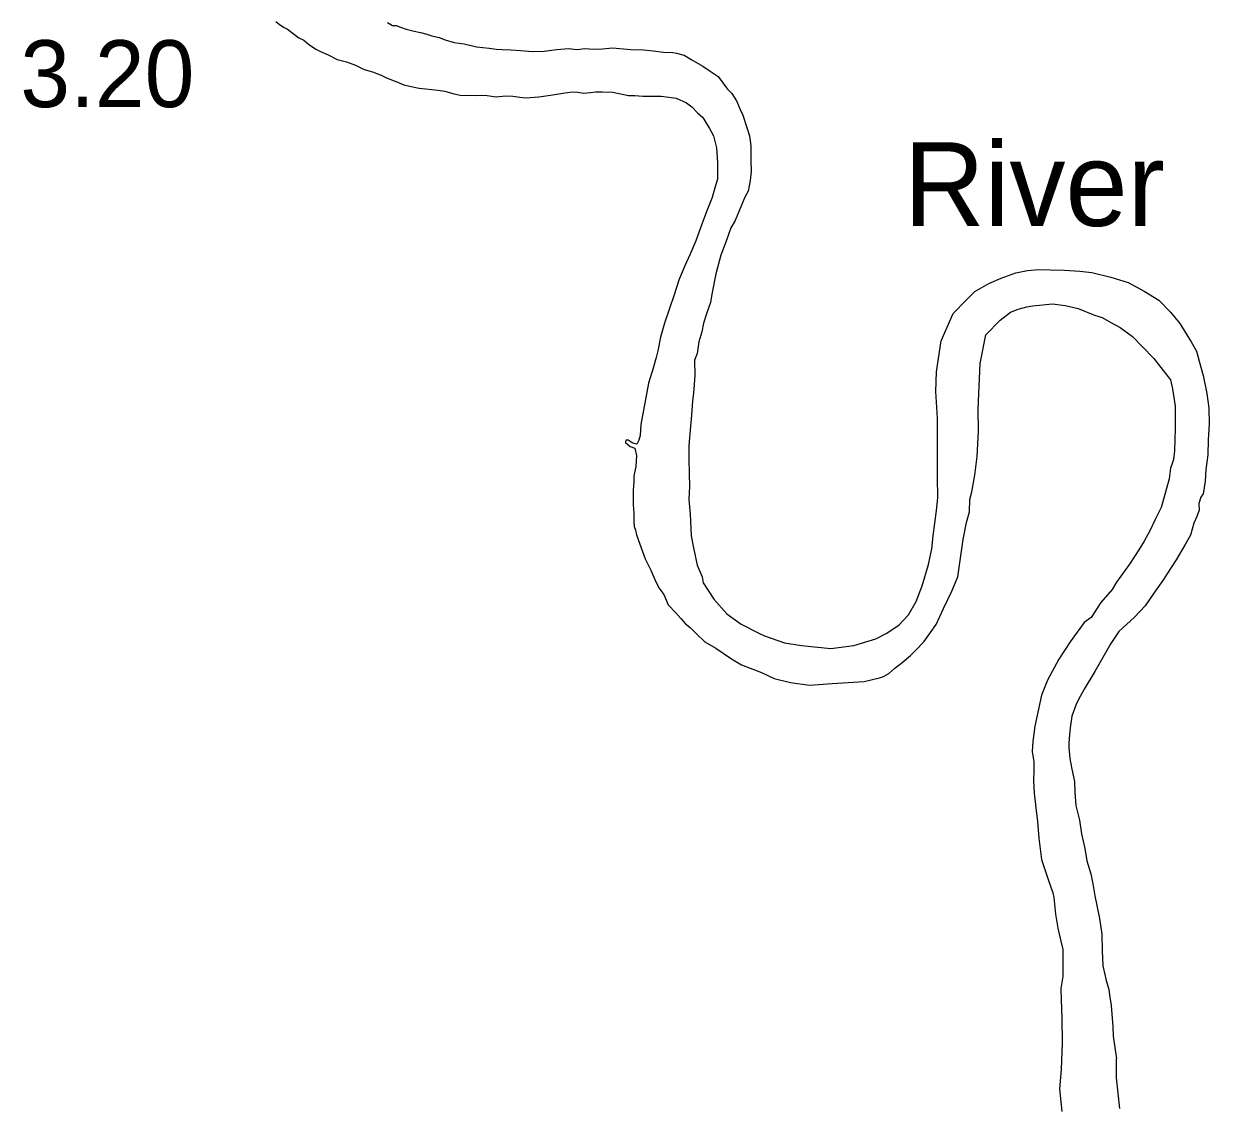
# Model space of a CAD drawing. Extents: x -939622 to -934222, y 1383701 to 1385301.
# Drawn here: x -936028.52 to -936006.06, y 1384062.43 to 1384082.94 of the extents above; entities that cross this region are included whole.
import ezdxf

# ---------------------------------------------------------------- set-up
doc = ezdxf.new("R2010")
doc.units = 0
doc.layers.add('Level 25', color=7, linetype='Continuous')
doc.layers.add('Level 9', color=7, linetype='Continuous')

msp = doc.modelspace()

# ---------------------------------------------------------------- linework, layer by layer
at = {"layer": 'Level 9'}
for points in [[(-936023.74, 1384082.981), (-936023.676, 1384082.932), (-936023.593, 1384082.874), (-936023.517, 1384082.837)], [(-936021.627, 1384082.965), (-936021.532, 1384082.908), (-936021.46, 1384082.907), (-936021.378, 1384082.876), (-936021.272, 1384082.838), (-936021.12, 1384082.8), (-936020.997, 1384082.777), (-936020.879, 1384082.744), (-936020.785, 1384082.711), (-936020.645, 1384082.679), (-936020.533, 1384082.635), (-936020.36, 1384082.586), (-936020.174, 1384082.562), (-936019.938, 1384082.503), (-936019.697, 1384082.48), (-936019.564, 1384082.46), (-936019.453, 1384082.449), (-936019.291, 1384082.448), (-936019.107, 1384082.432), (-936018.875, 1384082.412), (-936018.659, 1384082.419), (-936018.414, 1384082.454), (-936018.196, 1384082.469), (-936018.03, 1384082.451), (-936017.887, 1384082.47), (-936017.724, 1384082.46), (-936017.553, 1384082.465), (-936017.365, 1384082.486), (-936017.016, 1384082.449), (-936016.772, 1384082.444), (-936016.592, 1384082.429), (-936016.399, 1384082.399), (-936016.219, 1384082.395)], [(-936023.517, 1384082.837), (-936023.304, 1384082.672), (-936023.207, 1384082.63), (-936023.124, 1384082.555), (-936022.98, 1384082.46), (-936022.891, 1384082.411), (-936022.751, 1384082.35), (-936022.58, 1384082.265), (-936022.399, 1384082.216), (-936022.229, 1384082.158), (-936022.067, 1384082.07), (-936021.906, 1384082.027), (-936021.742, 1384081.966), (-936021.63, 1384081.909), (-936021.45, 1384081.842), (-936021.313, 1384081.78), (-936021.178, 1384081.754), (-936021.023, 1384081.717), (-936020.783, 1384081.697), (-936020.671, 1384081.683), (-936020.541, 1384081.663), (-936020.384, 1384081.619), (-936020.224, 1384081.579), (-936020.071, 1384081.587), (-936019.948, 1384081.582), (-936019.846, 1384081.588), (-936019.734, 1384081.579), (-936019.566, 1384081.558), (-936019.392, 1384081.572), (-936019.248, 1384081.57), (-936019.115, 1384081.55), (-936019.001, 1384081.536)], [(-936016.219, 1384082.395), (-936016.152, 1384082.385), (-936016.007, 1384082.345), (-936015.86, 1384082.256), (-936015.652, 1384082.136), (-936015.511, 1384082.044), (-936015.358, 1384081.941), (-936015.182, 1384081.702), (-936015.099, 1384081.618), (-936015.013, 1384081.482), (-936014.942, 1384081.316), (-936014.891, 1384081.209), (-936014.821, 1384080.994), (-936014.764, 1384080.819), (-936014.74, 1384080.63), (-936014.739, 1384080.491), (-936014.74, 1384080.347), (-936014.737, 1384080.143), (-936014.756, 1384079.973), (-936014.794, 1384079.768), (-936014.854, 1384079.655), (-936014.918, 1384079.502), (-936015.038, 1384079.213), (-936015.12, 1384079.072), (-936015.208, 1384078.822), (-936015.308, 1384078.557), (-936015.402, 1384078.205), (-936015.48, 1384077.818), (-936015.508, 1384077.661), (-936015.582, 1384077.442), (-936015.64, 1384077.265), (-936015.67, 1384077.102), (-936015.724, 1384076.914), (-936015.756, 1384076.69), (-936015.81, 1384076.565), (-936015.803, 1384076.277), (-936015.826, 1384075.939), (-936015.848, 1384075.794), (-936015.867, 1384075.522), (-936015.884, 1384075.314), (-936015.918, 1384074.949), (-936015.916, 1384074.703), (-936015.91, 1384074.411), (-936015.902, 1384074.176), (-936015.915, 1384073.926), (-936015.892, 1384073.65), (-936015.869, 1384073.236), (-936015.826, 1384073.014), (-936015.759, 1384072.686), (-936015.662, 1384072.463), (-936015.643, 1384072.346)], [(-936019.001, 1384081.536), (-936018.755, 1384081.553), (-936018.537, 1384081.586), (-936018.268, 1384081.634), (-936018.122, 1384081.65), (-936018.02, 1384081.642), (-936017.908, 1384081.624), (-936017.776, 1384081.637), (-936017.687, 1384081.652), (-936017.561, 1384081.65), (-936017.356, 1384081.641), (-936017.057, 1384081.581), (-936016.94, 1384081.582), (-936016.79, 1384081.565), (-936016.442, 1384081.57), (-936016.297, 1384081.55), (-936016.155, 1384081.531), (-936015.963, 1384081.443), (-936015.862, 1384081.368), (-936015.75, 1384081.254), (-936015.652, 1384081.164), (-936015.522, 1384080.958), (-936015.451, 1384080.815), (-936015.39, 1384080.592), (-936015.372, 1384080.306), (-936015.374, 1384079.993), (-936015.423, 1384079.832), (-936015.472, 1384079.647), (-936015.578, 1384079.397), (-936015.672, 1384079.145), (-936015.782, 1384078.829), (-936015.894, 1384078.563), (-936016.001, 1384078.343), (-936016.107, 1384078.084), (-936016.199, 1384077.787), (-936016.282, 1384077.543), (-936016.375, 1384077.267), (-936016.454, 1384077.003), (-936016.502, 1384076.745), (-936016.534, 1384076.618), (-936016.591, 1384076.415), (-936016.681, 1384076.132), (-936016.773, 1384075.621), (-936016.828, 1384075.348), (-936016.836, 1384075.137), (-936016.863, 1384075.049), (-936016.9, 1384074.976), (-936016.954, 1384074.989), (-936016.991, 1384075.003), (-936017.067, 1384075.049), (-936017.106, 1384075.051), (-936017.117, 1384075.02), (-936017.114, 1384075.005), (-936017.025, 1384074.933), (-936016.936, 1384074.9), (-936016.905, 1384074.762), (-936016.92, 1384074.554), (-936016.959, 1384074.369), (-936016.958, 1384074.258), (-936016.971, 1384074.107), (-936016.973, 1384073.951), (-936016.969, 1384073.824), (-936016.961, 1384073.677), (-936016.956, 1384073.512), (-936016.953, 1384073.416)], [(-936015.643, 1384072.346), (-936015.442, 1384072.04), (-936015.199, 1384071.761), (-936014.922, 1384071.568), (-936014.593, 1384071.392), (-936014.48, 1384071.347), (-936014.101, 1384071.212), (-936013.784, 1384071.164), (-936013.227, 1384071.103), (-936012.791, 1384071.159), (-936012.374, 1384071.286), (-936012.18, 1384071.388), (-936011.936, 1384071.546), (-936011.756, 1384071.744), (-936011.61, 1384071.993), (-936011.494, 1384072.294), (-936011.375, 1384072.695), (-936011.312, 1384072.995), (-936011.287, 1384073.242), (-936011.224, 1384073.717), (-936011.201, 1384073.961), (-936011.202, 1384074.352), (-936011.207, 1384075.095), (-936011.207, 1384075.471), (-936011.238, 1384075.97), (-936011.226, 1384076.343), (-936011.133, 1384076.93), (-936010.906, 1384077.451), (-936010.659, 1384077.702), (-936010.496, 1384077.87), (-936010.234, 1384078.016), (-936010, 1384078.12), (-936009.718, 1384078.219), (-936009.5, 1384078.265), (-936009.285, 1384078.286), (-936009.072, 1384078.281), (-936008.798, 1384078.271), (-936008.51, 1384078.253), (-936008.284, 1384078.23), (-936007.924, 1384078.136), (-936007.591, 1384078.041), (-936007.288, 1384077.873), (-936007.013, 1384077.701), (-936006.792, 1384077.473), (-936006.615, 1384077.259), (-936006.399, 1384076.911), (-936006.301, 1384076.736), (-936006.25, 1384076.545), (-936006.175, 1384076.274), (-936006.104, 1384075.933), (-936006.066, 1384075.657), (-936006.056, 1384075.354), (-936006.077, 1384075.055), (-936006.086, 1384074.775), (-936006.119, 1384074.494), (-936006.136, 1384074.274), (-936006.174, 1384074.032), (-936006.217, 1384073.974), (-936006.255, 1384073.852), (-936006.245, 1384073.723), (-936006.292, 1384073.604), (-936006.351, 1384073.476), (-936006.413, 1384073.249), (-936006.51, 1384073.077), (-936006.683, 1384072.783), (-936006.861, 1384072.51), (-936006.921, 1384072.409), (-936007.105, 1384072.156), (-936007.271, 1384071.916), (-936007.471, 1384071.7), (-936007.772, 1384071.428), (-936007.924, 1384071.201), (-936008.222, 1384070.668), (-936008.425, 1384070.334), (-936008.541, 1384070.129), (-936008.583, 1384070.034), (-936008.658, 1384069.822), (-936008.693, 1384069.601), (-936008.707, 1384069.474), (-936008.72, 1384069.311), (-936008.717, 1384069.23), (-936008.696, 1384069.023), (-936008.659, 1384068.82), (-936008.61, 1384068.586), (-936008.606, 1384068.379), (-936008.583, 1384068.13), (-936008.512, 1384067.852), (-936008.476, 1384067.595), (-936008.416, 1384067.314), (-936008.373, 1384067.083), (-936008.302, 1384066.839), (-936008.263, 1384066.648), (-936008.223, 1384066.417), (-936008.184, 1384066.235), (-936008.138, 1384065.99), (-936008.095, 1384065.69), (-936008.085, 1384065.377), (-936008.07, 1384065.092)], [(-936016.953, 1384073.416), (-936016.926, 1384073.344), (-936016.906, 1384073.255), (-936016.82, 1384073.011), (-936016.741, 1384072.803), (-936016.635, 1384072.589), (-936016.558, 1384072.414), (-936016.484, 1384072.254), (-936016.39, 1384072.13), (-936016.309, 1384071.934), (-936016.163, 1384071.779), (-936016.066, 1384071.671), (-936015.982, 1384071.571), (-936015.893, 1384071.502), (-936015.769, 1384071.38), (-936015.611, 1384071.234), (-936015.403, 1384071.108), (-936015.109, 1384070.907), (-936014.919, 1384070.798), (-936014.542, 1384070.653), (-936014.302, 1384070.537), (-936013.99, 1384070.46), (-936013.631, 1384070.411), (-936013.2, 1384070.442), (-936012.592, 1384070.479), (-936012.306, 1384070.551), (-936012.226, 1384070.572), (-936012.129, 1384070.632), (-936012.012, 1384070.732), (-936011.877, 1384070.841), (-936011.716, 1384070.975), (-936011.615, 1384071.075), (-936011.466, 1384071.233), (-936011.337, 1384071.405), (-936011.231, 1384071.562), (-936011.09, 1384071.864), (-936010.935, 1384072.188), (-936010.821, 1384072.462), (-936010.717, 1384073.17), (-936010.658, 1384073.49), (-936010.596, 1384073.691), (-936010.591, 1384073.926), (-936010.557, 1384074.071), (-936010.498, 1384074.389), (-936010.452, 1384074.739), (-936010.428, 1384075.224), (-936010.432, 1384075.636), (-936010.396, 1384076.501), (-936010.287, 1384077.046), (-936010.02, 1384077.322), (-936009.821, 1384077.473), (-936009.675, 1384077.531), (-936009.512, 1384077.578), (-936009.398, 1384077.597), (-936009.024, 1384077.636), (-936008.786, 1384077.601), (-936008.538, 1384077.545), (-936008.228, 1384077.42), (-936008.083, 1384077.373), (-936007.924, 1384077.282), (-936007.744, 1384077.188), (-936007.513, 1384077.012), (-936007.324, 1384076.819), (-936007.107, 1384076.6), (-936006.929, 1384076.374), (-936006.794, 1384076.197), (-936006.753, 1384076.024), (-936006.7, 1384075.695), (-936006.704, 1384075.255), (-936006.708, 1384075.075), (-936006.713, 1384074.852), (-936006.737, 1384074.686), (-936006.767, 1384074.589), (-936006.789, 1384074.519), (-936006.819, 1384074.319), (-936006.899, 1384074.019), (-936006.97, 1384073.773), (-936007.08, 1384073.547), (-936007.175, 1384073.345), (-936007.289, 1384073.137), (-936007.392, 1384072.975), (-936007.463, 1384072.867), (-936007.569, 1384072.704), (-936007.817, 1384072.363), (-936007.899, 1384072.222), (-936008.108, 1384071.978), (-936008.294, 1384071.695), (-936008.429, 1384071.595), (-936008.69, 1384071.229), (-936008.908, 1384070.903), (-936009.123, 1384070.502), (-936009.235, 1384070.222), (-936009.363, 1384069.634), (-936009.399, 1384069.344), (-936009.411, 1384069.154), (-936009.378, 1384068.957), (-936009.379, 1384068.791), (-936009.385, 1384068.605), (-936009.374, 1384068.367), (-936009.349, 1384068.148), (-936009.346, 1384068.134)], [(-936009.346, 1384068.134), (-936009.313, 1384067.825), (-936009.285, 1384067.513), (-936009.237, 1384067.106), (-936009.114, 1384066.746), (-936009.02, 1384066.473)], [(-936009.02, 1384066.473), (-936009.002, 1384066.387), (-936008.971, 1384066.069), (-936008.924, 1384065.809), (-936008.868, 1384065.561), (-936008.833, 1384065.402), (-936008.828, 1384065.039), (-936008.831, 1384064.889)], [(-936008.07, 1384065.092), (-936008.008, 1384064.817), (-936007.957, 1384064.647), (-936007.94, 1384064.497), (-936007.917, 1384064.342), (-936007.903, 1384064.18), (-936007.881, 1384063.946), (-936007.875, 1384063.761)], [(-936008.831, 1384064.889), (-936008.867, 1384064.661), (-936008.86, 1384064.448), (-936008.852, 1384064.105), (-936008.841, 1384063.637)], [(-936008.841, 1384063.637), (-936008.864, 1384063.132), (-936008.897, 1384062.765), (-936008.852, 1384062.333)], [(-936007.875, 1384063.761), (-936007.814, 1384063.332)], [(-936007.753, 1384062.392), (-936007.817, 1384062.971), (-936007.814, 1384063.332)]]:
    msp.add_lwpolyline(points, dxfattribs=at)

# ---------------------------------------------------------------- texts
at = {"layer": 'Level 25'}
msp.add_text('3.20', height=1.2672, dxfattribs=at).set_placement((-936028.581, 1384081.36))
at = {"layer": 'Level 9'}
msp.add_text('River', height=1.584, dxfattribs=at).set_placement((-936011.841, 1384079.109))

doc.saveas('drawing.dxf')
